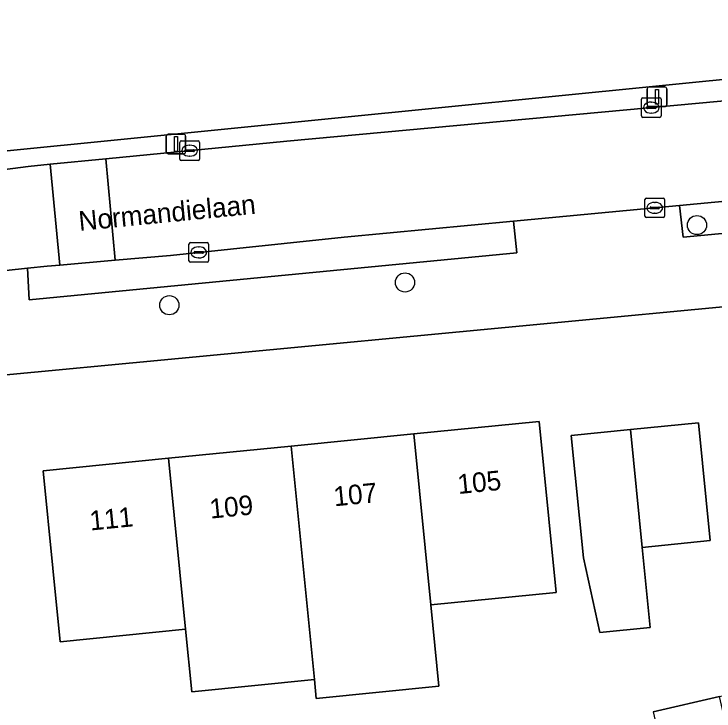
# Model space of a CAD drawing. Extents: x 158455 to 159797, y 387218 to 388672.
# Drawn here: x 159557.17 to 159592.89, y 388082.92 to 388118.5 of the extents above; entities that cross this region are included whole.
import ezdxf

# ---------------------------------------------------------------- set-up
doc = ezdxf.new("R2010")
doc.units = 0
for name, color, linetype in [('IMGEO_Boom', 7, 'Continuous'), ('IMGEO_Erf', 7, 'Continuous'), ('IMGEO_Kolk', 7, 'Continuous'), ('IMGEO_Lichtmast', 7, 'Continuous'), ('IMGEO_Openbare_ruimte_label', 7, 'Continuous'), ('IMGEO_Pand', 7, 'Continuous'), ('IMGEO_Pand_nummerreeks', 7, 'Continuous'), ('IMGEO_Parkeervlak_open', 7, 'Continuous'), ('IMGEO_Rijbaan_lokaal_open', 7, 'Continuous'), ('IMGEO_Voetpad_open', 7, 'Continuous')]:
    doc.layers.add(name, color=color, linetype=linetype)

msp = doc.modelspace()

# ---------------------------------------------------------------- linework, layer by layer
at = {"layer": 'IMGEO_Boom'}
for centre in [(159592.023, 388107.723), (159577.122, 388104.794), (159565.093, 388103.631)]:
    msp.add_circle(centre, 0.489, dxfattribs=at)
at = {"layer": 'IMGEO_Erf'}
for points in [[(159540.593, 388124.124), (159542.318, 388116.467), (159543.003, 388113.424), (159543.505, 388111.195), (159543.722, 388110.234), (159549.867, 388110.831), (159551.342, 388110.973), (159612.099, 388117.025)], [(159610.914, 388105.221), (159553.542, 388099.778), (159544.045, 388098.738), (159535.172, 388097.201), (159529.134, 388096.155), (159525.601, 388095.543), (159520.122, 388094.251)], [(159589.782, 388082.878), (159593.172, 388083.658), (159596.565, 388084.439), (159597.958, 388078.391)]]:
    msp.add_lwpolyline(points, dxfattribs=at)
for points in [[(159559.527, 388086.453), (159559.154, 388090.21), (159558.661, 388095.185), (159565.058, 388095.819), (159571.318, 388096.44), (159577.577, 388097.061), (159583.973, 388097.695), (159584.466, 388092.72), (159584.839, 388088.963), (159578.442, 388088.329), (159578.854, 388084.179), (159572.594, 388083.558), (159572.499, 388084.523), (159566.239, 388083.902), (159565.924, 388087.087)], [(159586.228, 388090.734), (159585.608, 388096.981), (159588.633, 388097.281), (159592.102, 388097.626), (159592.698, 388091.612), (159589.232, 388091.268), (159589.638, 388087.181), (159587.071, 388086.927)]]:
    msp.add_lwpolyline(points, close=True, dxfattribs=at)
at = {"layer": 'IMGEO_Kolk'}
for p, q in [((159589.266, 388114.22), (159590.118, 388114.22)), ((159589.191, 388113.294), (159589.191, 388114.146)), ((159589.679, 388114), (159589.704, 388114)), ((159590.192, 388114.146), (159590.192, 388113.294)), ((159589.45, 388113.714), (159589.45, 388113.726)), ((159589.888, 388113.677), (159589.49, 388113.677)), ((159589.493, 388113.763), (159589.891, 388113.763)), ((159589.934, 388113.726), (159589.934, 388113.714)), ((159590.118, 388113.22), (159589.266, 388113.22)), ((159589.702, 388113.44), (159589.677, 388113.44)), ((159565.631, 388111.095), (159565.631, 388111.947)), ((159565.706, 388112.021), (159566.558, 388112.021)), ((159566.119, 388111.801), (159566.144, 388111.801)), ((159566.632, 388111.947), (159566.632, 388111.095)), ((159565.89, 388111.515), (159565.89, 388111.527)), ((159566.328, 388111.478), (159565.93, 388111.478)), ((159565.933, 388111.564), (159566.331, 388111.564)), ((159566.374, 388111.527), (159566.374, 388111.515)), ((159566.558, 388111.021), (159565.706, 388111.021)), ((159566.142, 388111.241), (159566.117, 388111.241)), ((159589.369, 388108.177), (159589.369, 388109.029)), ((159589.444, 388109.103), (159590.296, 388109.103)), ((159589.857, 388108.883), (159589.882, 388108.883)), ((159590.37, 388109.029), (159590.37, 388108.177)), ((159589.628, 388108.597), (159589.628, 388108.609)), ((159590.066, 388108.56), (159589.668, 388108.56)), ((159589.671, 388108.646), (159590.069, 388108.646)), ((159590.112, 388108.609), (159590.112, 388108.597)), ((159589.88, 388108.323), (159589.855, 388108.323)), ((159590.296, 388108.103), (159589.444, 388108.103)), ((159566.096, 388105.903), (159566.096, 388106.755)), ((159566.171, 388106.829), (159567.023, 388106.829)), ((159567.097, 388106.755), (159567.097, 388105.903)), ((159566.355, 388106.323), (159566.355, 388106.335)), ((159566.398, 388106.372), (159566.796, 388106.372)), ((159566.584, 388106.609), (159566.609, 388106.609)), ((159566.839, 388106.335), (159566.839, 388106.323)), ((159566.793, 388106.286), (159566.395, 388106.286)), ((159566.607, 388106.049), (159566.582, 388106.049)), ((159567.023, 388105.829), (159566.171, 388105.829))]:
    msp.add_line(p, q, dxfattribs=at)
for points in [[(159589.266, 388114.22), (159590.118, 388114.22)], [(159589.191, 388113.294), (159589.191, 388114.146)], [(159590.192, 388114.146), (159590.192, 388113.294)], [(159590.118, 388113.22), (159589.266, 388113.22)], [(159565.631, 388111.095), (159565.631, 388111.947)], [(159565.706, 388112.021), (159566.558, 388112.021)], [(159566.632, 388111.947), (159566.632, 388111.095)], [(159566.558, 388111.021), (159565.706, 388111.021)], [(159589.369, 388108.177), (159589.369, 388109.029)], [(159589.444, 388109.103), (159590.296, 388109.103)], [(159590.37, 388109.029), (159590.37, 388108.177)], [(159590.296, 388108.103), (159589.444, 388108.103)], [(159566.096, 388105.903), (159566.096, 388106.755)], [(159566.171, 388106.829), (159567.023, 388106.829)], [(159567.097, 388106.755), (159567.097, 388105.903)], [(159567.023, 388105.829), (159566.171, 388105.829)]]:
    msp.add_lwpolyline(points, dxfattribs=at)
for centre, radius, start, end in [((159589.268, 388114.144), 0.0765, 91.552, 178.448), ((159589.268, 388114.144), 0.0765, 91.552, 178.448), ((159590.116, 388114.144), 0.0765, 1.552, 88.448), ((159590.116, 388114.144), 0.0765, 1.552, 88.448), ((159589.49, 388113.723), 0.0403, 85.8775, 175.7526), ((159589.487, 388113.713), 0.0366, 178.938, 274.7102), ((159589.891, 388113.72), 0.043, 264.8664, 352.4533), ((159589.895, 388113.725), 0.0386, 1.7309, 96.639), ((159589.268, 388113.296), 0.0765, 181.552, 268.448), ((159589.268, 388113.296), 0.0765, 181.552, 268.448), ((159590.116, 388113.296), 0.0765, 271.552, 358.448), ((159590.116, 388113.296), 0.0765, 271.552, 358.448), ((159565.708, 388111.945), 0.0765, 91.552, 178.448), ((159565.708, 388111.945), 0.0765, 91.552, 178.448), ((159566.556, 388111.945), 0.0765, 1.552, 88.448), ((159566.556, 388111.945), 0.0765, 1.552, 88.448), ((159565.93, 388111.524), 0.0403, 85.8775, 175.7526), ((159565.927, 388111.514), 0.0366, 178.938, 274.7102), ((159566.331, 388111.521), 0.043, 264.8664, 352.4533), ((159566.335, 388111.526), 0.0386, 1.7309, 96.639), ((159565.708, 388111.097), 0.0765, 181.552, 268.448), ((159565.708, 388111.097), 0.0765, 181.552, 268.448), ((159566.556, 388111.097), 0.0765, 271.552, 358.448), ((159566.556, 388111.097), 0.0765, 271.552, 358.448), ((159589.446, 388109.027), 0.0765, 91.552, 178.448), ((159589.446, 388109.027), 0.0765, 91.552, 178.448), ((159590.294, 388109.027), 0.0765, 1.552, 88.448), ((159590.294, 388109.027), 0.0765, 1.552, 88.448), ((159589.668, 388108.606), 0.0403, 85.8775, 175.7526), ((159589.665, 388108.596), 0.0366, 178.938, 274.7102), ((159590.069, 388108.603), 0.043, 264.8664, 352.4533), ((159590.073, 388108.608), 0.0386, 1.7309, 96.639), ((159589.446, 388108.179), 0.0765, 181.552, 268.448), ((159589.446, 388108.179), 0.0765, 181.552, 268.448), ((159590.294, 388108.179), 0.0765, 271.552, 358.448), ((159590.294, 388108.179), 0.0765, 271.552, 358.448), ((159566.173, 388106.753), 0.0765, 91.552, 178.448), ((159566.173, 388106.753), 0.0765, 91.552, 178.448), ((159567.021, 388106.753), 0.0765, 1.552, 88.448), ((159567.021, 388106.753), 0.0765, 1.552, 88.448), ((159566.395, 388106.332), 0.0403, 85.8775, 175.7526), ((159566.392, 388106.322), 0.0366, 178.938, 274.7102), ((159566.796, 388106.329), 0.043, 264.8664, 352.4533), ((159566.8, 388106.334), 0.0386, 1.7309, 96.639), ((159566.173, 388105.905), 0.0765, 181.552, 268.448), ((159566.173, 388105.905), 0.0765, 181.552, 268.448), ((159567.021, 388105.905), 0.0765, 271.552, 358.448), ((159567.021, 388105.905), 0.0765, 271.552, 358.448)]:
    msp.add_arc(centre, radius, start, end, dxfattribs=at)
for centre, major_axis, ratio, start_param, end_param in [((159589.678, 388113.72), (-0.387, 0.002), 0.722429, 4.712389, 7.853982), ((159589.703, 388113.72), (-0.39, 0.002), 0.717154, 1.570796, 4.712389), ((159566.118, 388111.521), (-0.387, 0.002), 0.722429, 4.712389, 7.853982), ((159566.143, 388111.521), (-0.39, 0.002), 0.717154, 1.570796, 4.712389), ((159589.856, 388108.603), (-0.387, 0.002), 0.722429, 4.712389, 7.853982), ((159589.881, 388108.603), (-0.39, 0.002), 0.717154, 1.570796, 4.712389), ((159566.583, 388106.329), (-0.387, 0.002), 0.722429, 4.712389, 7.853982), ((159566.608, 388106.329), (-0.39, 0.002), 0.717154, 1.570796, 4.712389)]:
    msp.add_ellipse(centre, major_axis=major_axis, ratio=ratio, start_param=start_param, end_param=end_param, dxfattribs=at)
at = {"layer": 'IMGEO_Lichtmast'}
for p, q in [((159589.489, 388113.875), (159589.489, 388114.675)), ((159589.489, 388114.675), (159589.489, 388113.875)), ((159589.589, 388114.775), (159590.379, 388114.775)), ((159590.379, 388114.775), (159589.589, 388114.775)), ((159590.479, 388114.675), (159590.479, 388113.875)), ((159590.479, 388113.875), (159590.479, 388114.675)), ((159590.379, 388113.775), (159589.589, 388113.775)), ((159589.589, 388113.775), (159590.379, 388113.775)), ((159564.934, 388111.462), (159564.934, 388112.262)), ((159564.934, 388112.262), (159564.934, 388111.462)), ((159565.034, 388112.362), (159565.824, 388112.362)), ((159565.824, 388112.362), (159565.034, 388112.362)), ((159565.924, 388112.262), (159565.924, 388111.462)), ((159565.924, 388111.462), (159565.924, 388112.262)), ((159565.824, 388111.362), (159565.034, 388111.362)), ((159565.034, 388111.362), (159565.824, 388111.362))]:
    msp.add_line(p, q, dxfattribs=at)
for points in [[(159589.909, 388114.65), (159590.059, 388114.65), (159590.059, 388113.9), (159589.909, 388113.9), (159589.909, 388114.65)], [(159565.354, 388112.237), (159565.504, 388112.237), (159565.504, 388111.487), (159565.354, 388111.487), (159565.354, 388112.237)]]:
    msp.add_lwpolyline(points, dxfattribs=at)
for centre, start, end in [((159589.589, 388114.675), 90, 180), ((159589.589, 388114.675), 90, 180), ((159590.379, 388114.675), 0, 90), ((159590.379, 388114.675), 360, 90), ((159589.589, 388113.875), 180, 270), ((159589.589, 388113.875), 180, 270), ((159590.379, 388113.875), 270, 0), ((159590.379, 388113.875), 270, 0), ((159565.034, 388112.262), 90, 180), ((159565.034, 388112.262), 90, 180), ((159565.824, 388112.262), 0, 90), ((159565.824, 388112.262), 360, 90), ((159565.034, 388111.462), 180, 270), ((159565.034, 388111.462), 180, 270), ((159565.824, 388111.462), 270, 0), ((159565.824, 388111.462), 270, 0)]:
    msp.add_arc(centre, 0.1, start, end, dxfattribs=at)
at = {"layer": 'IMGEO_Pand'}
for points in [[(159577.577, 388097.061), (159578.442, 388088.329), (159584.839, 388088.963), (159584.466, 388092.72), (159583.973, 388097.695)], [(159589.232, 388091.268), (159592.698, 388091.612), (159592.102, 388097.626), (159588.633, 388097.281)], [(159571.318, 388096.44), (159572.499, 388084.523), (159572.594, 388083.558), (159578.854, 388084.179), (159578.442, 388088.329), (159577.577, 388097.061)], [(159589.232, 388091.268), (159588.633, 388097.281), (159585.608, 388096.981), (159586.228, 388090.734), (159587.071, 388086.927), (159589.638, 388087.181)], [(159571.318, 388096.44), (159565.058, 388095.819), (159565.924, 388087.087), (159566.239, 388083.902), (159572.499, 388084.523)], [(159565.924, 388087.087), (159565.058, 388095.819), (159558.661, 388095.185), (159559.154, 388090.21), (159559.527, 388086.453)], [(159594.568, 388077.611), (159593.172, 388083.658), (159589.782, 388082.878), (159591.175, 388076.83)]]:
    msp.add_lwpolyline(points, close=True, dxfattribs=at)
at = {"layer": 'IMGEO_Parkeervlak_open'}
for points in [[(159608.275, 388110.344), (159591.139, 388108.722), (159591.316, 388107.107), (159608.443, 388108.728)], [(159557.858, 388105.524), (159557.945, 388103.9), (159582.825, 388106.303), (159582.662, 388107.92), (159574.023, 388107.102), (159565.155, 388106.178), (159562.337, 388105.932), (159559.497, 388105.684), (159558.853, 388105.628)]]:
    msp.add_lwpolyline(points, close=True, dxfattribs=at)
at = {"layer": 'IMGEO_Rijbaan_lokaal_open'}
for points in [[(159609.292, 388115.529), (159571.096, 388112.005), (159561.853, 388111.105), (159562.337, 388105.932), (159565.155, 388106.178), (159574.023, 388107.102), (159582.662, 388107.92), (159591.139, 388108.722), (159608.275, 388110.344), (159609.847, 388110.493)], [(159533.554, 388101.208), (159538.9, 388102.419), (159541.334, 388103.002), (159543.26, 388103.36), (159545.943, 388103.906), (159548.139, 388104.247), (159551.094, 388104.665), (159555.807, 388105.309), (159557.858, 388105.524), (159558.853, 388105.628), (159559.497, 388105.684), (159559.016, 388110.828), (159557.892, 388110.719), (159546.751, 388109.273)]]:
    msp.add_lwpolyline(points, dxfattribs=at)
msp.add_lwpolyline([(159562.337, 388105.932), (159561.853, 388111.105), (159559.016, 388110.828), (159559.497, 388105.684)], close=True, dxfattribs=at)
at = {"layer": 'IMGEO_Voetpad_open'}
for points in [[(159627.656, 388089.603), (159620.626, 388112.926), (159620.708, 388113.103), (159612.783, 388117.978), (159612.099, 388117.025), (159551.342, 388110.973), (159549.867, 388110.831), (159543.722, 388110.234), (159543.505, 388111.195), (159536.59, 388109.61), (159521.432, 388106.135), (159518.467, 388105.46), (159512.862, 388104.176), (159507.981, 388103.058), (159508.095, 388100.814), (159509.322, 388101.093), (159508.925, 388102.505), (159533.086, 388107.993), (159533.487, 388106.582), (159538.199, 388107.652)], [(159546.751, 388109.273), (159557.892, 388110.719), (159559.016, 388110.828), (159561.853, 388111.105), (159571.096, 388112.005), (159609.292, 388115.529)], [(159609.847, 388110.493), (159608.275, 388110.344), (159608.443, 388108.728), (159591.316, 388107.107), (159591.139, 388108.722), (159582.662, 388107.92), (159582.825, 388106.303), (159557.945, 388103.9), (159557.858, 388105.524), (159555.807, 388105.309), (159551.094, 388104.665), (159548.139, 388104.247), (159545.943, 388103.906), (159543.26, 388103.36), (159541.334, 388103.002), (159538.9, 388102.419), (159533.554, 388101.208), (159510.5, 388096.163)], [(159520.122, 388094.251), (159525.601, 388095.543), (159529.134, 388096.155), (159535.172, 388097.201), (159544.045, 388098.738), (159553.542, 388099.778), (159610.914, 388105.221)]]:
    msp.add_lwpolyline(points, dxfattribs=at)

# ---------------------------------------------------------------- texts
at = {"layer": 'IMGEO_Openbare_ruimte_label'}
msp.add_text('Normandielaan', height=1, rotation=5.568, dxfattribs=at).set_placement((159560.511, 388107.425))
at = {"layer": 'IMGEO_Pand_nummerreeks'}
for s, p in [('105', (159579.851, 388093.99)), ('107', (159573.523, 388093.363)), ('109', (159567.195, 388092.735)), ('111', (159561.071, 388092.128))]:
    msp.add_text(s, height=1, rotation=5.6631, dxfattribs=at).set_placement(p)

doc.saveas('drawing.dxf')
